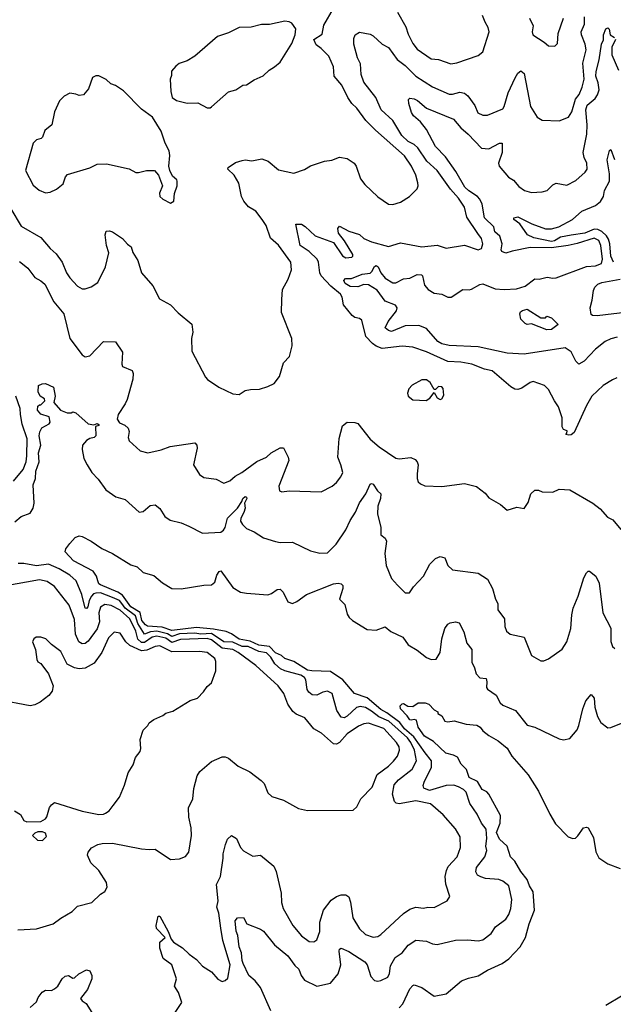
# Model space of a CAD drawing. Extents: x 1690054 to 1842981, y 782881 to 914114.
# Tile 350 of 656: x 1745016 to 1748911, y 896787 to 903245. Entities that reach past the tile are written whole.
import ezdxf

# ---------------------------------------------------------------- set-up
doc = ezdxf.new("R2010")
doc.units = 0

msp = doc.modelspace()

# ---------------------------------------------------------------- linework, layer by layer
at = {"layer": '0CON10XD'}
for points in [[(1746993.8, 903056.2), (1746960.5, 903080.5), (1746945.7, 903115), (1746999.9, 903150.1), (1747011.6, 903208.4), (1747075, 903319.4)], [(1746265, 902666.7), (1746275, 902673.3), (1746385, 902771.2), (1746433.9, 902786.1), (1746480, 902815), (1746505, 902817.5), (1746555, 902850), (1746613.6, 902876.4), (1746652.5, 902915), (1746687.5, 902935), (1746723.9, 902966.1), (1746800.7, 903089.3), (1746823.3, 903145), (1746826.7, 903185), (1746801.7, 903221.7), (1746785, 903231.2), (1746755, 903236), (1746655, 903213.8), (1746603, 903213), (1746535, 903196.2), (1746455, 903193.3), (1746385, 903158.8), (1746314.3, 903135.7), (1746165, 903006.2), (1746113.9, 902976.1), (1746061.7, 902958.3), (1746040.7, 902939.3), (1746012.5, 902907.5), (1746011.7, 902878.3), (1746002.5, 902855), (1746006.7, 902775), (1746016.7, 902735), (1746044.1, 902714.1), (1746115, 902696.7), (1746185, 902698.8), (1746245, 902667.5), (1746265, 902666.7)], [(1747910.2, 900999.8), (1747825, 901003.5), (1747685, 901067.1), (1747595, 901096.4), (1747524.5, 901104.5), (1747395, 901088.9), (1747354.1, 901104.1), (1747330.3, 901120.3), (1747286.3, 901166.3), (1747260.6, 901275), (1747246.2, 901285), (1747215, 901291.5), (1747197.8, 901305), (1747140.6, 901375), (1747132.9, 901425), (1747121.4, 901445), (1747057, 901497), (1746993.5, 901565), (1746985.2, 901585), (1746977.1, 901655), (1746967.6, 901675), (1746915.5, 901725.5), (1746856.9, 901765), (1746826.7, 901903.3), (1746865, 901903.1), (1746888.8, 901888.8), (1746955, 901828), (1747074.3, 901784.3), (1747135, 901697.1), (1747155.7, 901684.3), (1747195, 901687.5), (1747202.5, 901695), (1747201.2, 901705), (1747146.7, 901795), (1747107.5, 901845), (1747104.2, 901875), (1747115, 901890), (1747175, 901858.5), (1747245, 901835.3), (1747275, 901810.6), (1747325, 901789.1), (1747435, 901757.8), (1747515, 901780.9), (1747655, 901755.6), (1747755, 901765.7), (1747815, 901746), (1747935, 901767.1), (1748025, 901736), (1748045.8, 901745), (1748055.4, 901774.6), (1748045, 901810), (1748022.2, 901842.2), (1747950.1, 901950.1), (1747933.6, 902015), (1747895.4, 902075), (1747843.4, 902133.4), (1747755, 902255.3), (1747688, 902318), (1747627.4, 902405), (1747605, 902426.2), (1747565.9, 902445.9), (1747522.4, 902485), (1747464.2, 902584.2), (1747387.1, 902655), (1747352.5, 902735), (1747274.6, 902835), (1747256.4, 902885), (1747251.4, 902955), (1747232.9, 902995), (1747209.1, 903085), (1747208, 903122), (1747217.1, 903145), (1747245, 903164.4), (1747315, 903150.8), (1747335, 903140), (1747394, 903085), (1747435, 903062.9), (1747493.3, 902985), (1747544.4, 902945), (1747615, 902874.6), (1747725.6, 902805), (1747835, 902757.5), (1747855, 902756.8), (1747905, 902770.5), (1747935, 902763.5), (1747956.2, 902746.2), (1748003, 902683), (1748022.5, 902635), (1748055, 902618.1), (1748085, 902618.9), (1748185, 902661.2), (1748195, 902676.7), (1748221.8, 902765), (1748266.6, 902863.4), (1748285, 902893.8), (1748305, 902908.8), (1748325, 902892.5), (1748366.9, 902675), (1748412, 902605), (1748445, 902586.2), (1748555, 902581.2), (1748616.7, 902605), (1748638.3, 902641.7), (1748662, 902725), (1748686.5, 902755), (1748707.3, 902802.7), (1748719.6, 902855), (1748710.1, 902959.9), (1748732.8, 903047.2), (1748725.8, 903085), (1748701.3, 903145), (1748700.2, 903165), (1748721.1, 903215), (1748722.6, 903265)], [(1747495, 903294.2), (1747549.2, 903199.2), (1747565, 903150), (1747595, 903088), (1747625, 903052.9), (1747715, 902988.6), (1747765, 902983.1), (1747845, 902956.7), (1747885, 902963.1), (1748025, 903011.2), (1748053.8, 903035), (1748097.1, 903165), (1748090.5, 903195), (1748069.1, 903229.1), (1748053.4, 903273.4)], [(1748360.6, 903255), (1748385.7, 903205), (1748379.4, 903165), (1748382.9, 903145), (1748458.3, 903098.3), (1748485, 903073.3), (1748528.3, 903071.7), (1748545, 903090), (1748550, 903155), (1748584.2, 903255)], [(1747981.4, 901478.6), (1748035, 901508.2), (1748055, 901512.2), (1748135, 901480.8), (1748195, 901474.7), (1748275, 901479.7), (1748333.6, 901496.4), (1748395, 901546.1), (1748425, 901543.8), (1748476.6, 901556.6), (1748515, 901549), (1748535, 901551.4), (1748735, 901626.2), (1748795, 901630), (1748832.9, 901645), (1748840.4, 901675), (1748829.8, 901765), (1748815, 901796.9), (1748785, 901813.1), (1748673.7, 901776.3), (1748615, 901764.8), (1748505, 901748.6), (1748365, 901751), (1748246.7, 901726.7), (1748205, 901713.9), (1748179.6, 901725), (1748174.3, 901735), (1748182.7, 901775), (1748166.5, 901825), (1748133.9, 901853.9), (1748127.4, 901887.4), (1748065.3, 901945), (1748051.4, 902035), (1748035, 902067.4), (1748020, 902085), (1747962.3, 902122.3), (1747936.3, 902146.3), (1747878.5, 902248.5), (1747810, 902345), (1747745, 902413.3), (1747685.4, 902525.4), (1747645, 902574.3), (1747599.2, 902615), (1747586.4, 902636.4), (1747568.9, 902695), (1747567.3, 902722.7), (1747575, 902730.8), (1747605, 902726.9), (1747626.2, 902716.2), (1747685, 902665.5), (1747862, 902592), (1747910, 902535), (1747959.5, 902495), (1748045, 902401.9), (1748095, 902398.8), (1748165, 902435.5), (1748182.5, 902435), (1748181.8, 902375), (1748157.8, 902305), (1748163.1, 902285), (1748222.4, 902212.4), (1748255, 902192), (1748292, 902152), (1748328, 902125), (1748375, 902111.9), (1748445, 902116), (1748477.5, 902125), (1748515, 902162.5), (1748535, 902172.5), (1748605, 902158.8), (1748665, 902190), (1748727.1, 902245), (1748738.9, 902265), (1748736.5, 902305), (1748720.6, 902340.6), (1748714.1, 902375), (1748736.2, 902495), (1748740.4, 902555), (1748731.1, 902655), (1748740, 902685), (1748791.7, 902728.3), (1748808.1, 902751.9), (1748818.1, 902785), (1748810.7, 902830.7), (1748797.3, 902875), (1748797.9, 902905), (1748818.8, 902981.2), (1748832.7, 903085), (1748846.4, 903113.6), (1748845.7, 903145), (1748862.4, 903185), (1748875, 903192.3), (1748883.2, 903183.2), (1748890.4, 903145), (1748919.1, 903129.1)], [(1748925.3, 903115.3), (1748900.4, 903065), (1748901.8, 903015), (1748944.2, 902914.2)], [(1744958.2, 902005), (1745025, 901891.4), (1745155, 901816.9), (1745215, 901744.4), (1745255, 901710), (1745295, 901654.2), (1745323.3, 901585), (1745345, 901552), (1745395, 901498), (1745425, 901480.8), (1745445, 901480.8), (1745485, 901494), (1745527.9, 901522.1), (1745577.8, 901625), (1745601.8, 901715), (1745586.5, 901765), (1745576, 901835), (1745582.7, 901857.3), (1745605, 901860), (1745625, 901852.9), (1745690.1, 901810.1), (1745722.5, 901772.5), (1745746.4, 901755), (1745758.7, 901718.7), (1745791.4, 901665), (1745815, 901583.8), (1745889.1, 901499.1), (1745933.3, 901415), (1746005.8, 901375.8), (1746055, 901322.5), (1746145, 901247.5), (1746152.5, 901195), (1746143.8, 901155), (1746145, 901070), (1746235, 900900), (1746247.5, 900885), (1746322.5, 900835), (1746415, 900790.8), (1746455, 900786.7), (1746495, 900812.5), (1746529.3, 900820.7), (1746588.3, 900821.7), (1746645, 900838.8), (1746685, 900860), (1746721.2, 900905), (1746746.4, 900993.6), (1746786.7, 901035), (1746803.8, 901105), (1746801.2, 901155), (1746733.8, 901325), (1746735, 901410), (1746740, 901475), (1746777.7, 901542.3), (1746798.8, 901605), (1746794, 901655), (1746715, 901766.7), (1746661.7, 901811.7), (1746632.5, 901895), (1746607.5, 901935), (1746565, 901988.6), (1746518, 902018), (1746485.7, 902055), (1746470.6, 902085), (1746452.7, 902172.7), (1746424, 902225), (1746381.2, 902265), (1746383.3, 902275), (1746432, 902308), (1746475, 902322.2), (1746495, 902325.6), (1746538.8, 902318.8), (1746605, 902331.9), (1746647.2, 902317.2), (1746715, 902260.8), (1746815, 902238.8), (1746885, 902263.3), (1746924.2, 902285.8), (1747015, 902316.2), (1747065, 902323.8), (1747115, 902343.3), (1747165, 902333.8), (1747210, 902305), (1747223.9, 902283.9), (1747252.3, 902202.3), (1747280, 902165), (1747365, 902083.3), (1747436.1, 902036.1), (1747465, 902032.5), (1747515, 902047.5), (1747573.3, 902085), (1747623.8, 902135), (1747630, 902155), (1747628.1, 902175), (1747614.5, 902225), (1747587.8, 902285), (1747541.8, 902351.8), (1747350.8, 902520.8), (1747287.5, 902585), (1747227.5, 902665), (1747195, 902695.8), (1747168.5, 902735), (1747130.5, 902815), (1747079.5, 902875), (1747075.4, 902935), (1747043.6, 903005), (1746993.8, 903056.2)], [(1746005, 902042.5), (1746027.5, 902055), (1746032.5, 902105), (1746050, 902155), (1746050, 902185), (1746045.9, 902195.9), (1746019.3, 902219.3), (1746000, 902255), (1745993.8, 902285), (1746000, 902355), (1745996.2, 902385), (1745970, 902435), (1745944.2, 902514.2), (1745887.5, 902605), (1745815, 902657.5), (1745697.7, 902777.7), (1745643.6, 902813.6), (1745613.9, 902823.9), (1745583, 902853), (1745535, 902877.5), (1745515, 902877.5), (1745493.6, 902866.4), (1745468.3, 902791.7), (1745435, 902752.5), (1745405, 902747.5), (1745385, 902756.7), (1745345, 902762.5), (1745307, 902743), (1745277, 902713), (1745245, 902640), (1745226.7, 902555), (1745181.2, 902518.8), (1745166.2, 902475), (1745156.7, 902465), (1745125, 902456.2), (1745103.8, 902435), (1745053.8, 902255), (1745105, 902160), (1745142.5, 902127.5), (1745185, 902110), (1745215, 902113.3), (1745257.3, 902132.7), (1745301.7, 902168.3), (1745316.7, 902215), (1745329.3, 902230.7), (1745477, 902273), (1745525, 902297.5), (1745585, 902300), (1745735, 902266.2), (1745777, 902243), (1745795, 902242.5), (1745847, 902257), (1745900, 902255), (1745927.5, 902225), (1745952.5, 902155), (1745933.6, 902106.4), (1745936.4, 902086.4), (1745955, 902067.5), (1746005, 902042.5)], [(1748911.4, 901655), (1748894.4, 901694.4), (1748888.9, 901775), (1748880.2, 901805), (1748867.1, 901827.1), (1748836.1, 901856.1), (1748808.6, 901868.6), (1748785, 901871), (1748725, 901845.2), (1748635, 901831), (1748565, 901818.4), (1748524.6, 901795), (1748505, 901791.1), (1748390, 901815), (1748346.9, 901835), (1748297.1, 901907.1), (1748257.5, 901935), (1748257.5, 901945), (1748285, 901951.2), (1748375.4, 901905.4), (1748465, 901874.5), (1748506.2, 901873.8), (1748553, 901887), (1748644.2, 901935), (1748705, 901988.9), (1748794.6, 902025.4), (1748827.2, 902052.8), (1748845.6, 902085), (1748854.2, 902125), (1748886.2, 902185), (1748886.4, 902235), (1748870.5, 902325), (1748885, 902386.7), (1748895, 902393.3), (1748918.7, 902328.7)], [(1745015, 901659.2), (1745034.6, 901644.6), (1745068.6, 901615), (1745115, 901553.8), (1745155, 901532.5), (1745180.5, 901510.5), (1745240.5, 901395), (1745304.5, 901315), (1745345, 901153.8), (1745425, 901046), (1745445, 901034), (1745475, 901041.4), (1745565, 901134.5), (1745645, 901132.5), (1745690.8, 901065), (1745687.1, 900985), (1745691.4, 900971.4), (1745754.3, 900944.3), (1745761.4, 900925), (1745758.3, 900888.3), (1745721.2, 900755), (1745708.5, 900725), (1745661.5, 900655), (1745655.6, 900625), (1745670.7, 900600.7), (1745706.2, 900585), (1745726.7, 900565), (1745733.3, 900545), (1745726.7, 900505), (1745733.9, 900483.9), (1745807.3, 900417.3), (1745855.9, 900404.1), (1745945, 900424.3), (1746003.4, 900446.6), (1746165, 900470), (1746178.8, 900455), (1746181.2, 900435), (1746156.2, 900325), (1746195, 900262.5), (1746225, 900242.5), (1746305, 900231.2), (1746355, 900204.2), (1746395, 900220.8), (1746429.3, 900250.7), (1746474.3, 900275), (1746572.8, 900347.2), (1746635, 900376), (1746665.6, 900404.4), (1746725, 900437.5), (1746746.3, 900436.3), (1746777.5, 900375), (1746781.4, 900355), (1746715.9, 900185.9), (1746721.2, 900155), (1746735, 900148.8), (1746785, 900155.8), (1746995, 900149.2), (1747065.5, 900184.5), (1747095, 900210), (1747123.7, 900246.3), (1747135.5, 900274.5), (1747123.8, 900325), (1747102.9, 900375), (1747112.2, 900497.8), (1747135, 900581.2), (1747165, 900605.7), (1747215, 900603.8), (1747235, 900596.2), (1747315, 900494), (1747375, 900444.3), (1747485, 900370), (1747505, 900364.3), (1747582.7, 900372.7), (1747610.3, 900360.3), (1747624.2, 900345), (1747630.6, 900325), (1747624.4, 900265.6), (1747622.9, 900235), (1747630, 900215), (1747645, 900200), (1747675, 900187.5), (1747785, 900184), (1747935, 900202), (1748013.9, 900183.9), (1748069.5, 900139.5), (1748095, 900110), (1748170, 900065), (1748215, 900027.5), (1748277, 900047), (1748325, 900040), (1748352.5, 900077.5), (1748370, 900135), (1748395, 900160), (1748419.3, 900159.3), (1748445, 900147.5), (1748515, 900146.7), (1748555, 900166.7), (1748625, 900162.5), (1748777.5, 900075), (1748825, 900036.7), (1748872.3, 899982.3), (1748907.5, 899965), (1748960.5, 899900.5)], [(1748936.9, 901163.1), (1748895, 901152.5), (1748858, 901135), (1748795, 901084.4), (1748720.6, 901005), (1748685, 900985.8), (1748665.6, 901005), (1748635, 901065.8), (1748595, 901092.5), (1748325, 901050.9), (1748215, 901057.3), (1748025, 901100), (1747835, 901108.6), (1747785, 901118.6), (1747759.6, 901135), (1747685, 901219.1), (1747635, 901240), (1747545, 901236.5), (1747455, 901200.5), (1747435, 901205.8), (1747413.8, 901225), (1747432.9, 901265), (1747488.6, 901335), (1747492, 901355), (1747482.4, 901372.4), (1747415, 901399.4), (1747362, 901472), (1747305, 901505.4), (1747275, 901508.4), (1747235, 901492.6), (1747185, 901495.5), (1747150.8, 901515), (1747143.3, 901535), (1747152.9, 901547.1), (1747192.4, 901547.6), (1747263, 901577), (1747315, 901582.9), (1747327.2, 901592.8), (1747343.1, 901626.9), (1747355, 901632.9), (1747368.8, 901625), (1747386.5, 901585), (1747415, 901550), (1747465, 901519.2), (1747485, 901520), (1747535, 901544.5), (1747575, 901550.8), (1747625, 901574.3), (1747652, 901572), (1747658.8, 901565), (1747671.8, 901505), (1747695.3, 901475.3), (1747735, 901452.5), (1747785, 901443.9), (1747825, 901424.5), (1747846.2, 901425), (1747923.6, 901476.4), (1747965, 901473.1), (1747981.4, 901478.6)], [(1749006, 901326), (1748805, 901302.7), (1748775.5, 901305.5), (1748765, 901312.5), (1748760, 901355), (1748772.9, 901405), (1748780.3, 901469.7), (1748789.7, 901490.3), (1748810.5, 901509.5), (1748835, 901520.5), (1748955, 901543.3)], [(1748475, 901210), (1748375, 901250), (1748345, 901246.7), (1748331.7, 901251.7), (1748305, 901280), (1748296.7, 901315), (1748301.7, 901328.3), (1748315, 901338.8), (1748346.4, 901346.4), (1748435, 901290), (1748465, 901290), (1748475, 901300), (1748505, 901290), (1748550, 901245), (1748505, 901213.8), (1748475, 901210)], [(1748935, 900895.8), (1748905, 900882.5), (1748844, 900845), (1748770.6, 900775), (1748735, 900713.8), (1748655, 900536.7), (1748635, 900521.2), (1748619.3, 900519.3), (1748600, 900525), (1748607, 900533), (1748607.5, 900547.5), (1748585, 900557.5), (1748576.2, 900575), (1748574.5, 900634.5), (1748552.2, 900705), (1748524.2, 900745), (1748485, 900820), (1748460, 900845), (1748385, 900872.5), (1748365, 900865.7), (1748311.1, 900828.9), (1748285, 900820.6), (1748265, 900821.9), (1748238, 900838), (1748115, 900941.4), (1748065, 900953.3), (1747983.3, 900985), (1747910.2, 900999.8)], [(1744985, 899950.6), (1745025, 899986.9), (1745085, 900007.5), (1745105, 900042), (1745110.9, 900075), (1745104.8, 900195), (1745118.9, 900235), (1745122.5, 900285), (1745142.5, 900345), (1745139.6, 900405), (1745154.8, 900455), (1745143.3, 900515), (1745147.6, 900542.4), (1745162.1, 900567.9), (1745208.6, 900595), (1745215.6, 900605), (1745210, 900640), (1745155, 900657.5), (1745132.5, 900685), (1745135, 900710), (1745145, 900720), (1745155, 900720), (1745180, 900745), (1745178.3, 900758.3), (1745150, 900775), (1745137.5, 900805), (1745140, 900845), (1745163, 900857), (1745185, 900860), (1745236.7, 900835), (1745247.5, 900775), (1745240, 900735), (1745283.9, 900683.9), (1745327, 900667), (1745353, 900667), (1745365, 900673.3), (1745385, 900667.1), (1745465, 900593.5), (1745503, 900587), (1745525, 900596.7), (1745535, 900590), (1745535, 900582.5), (1745513, 900577), (1745516.2, 900515), (1745505, 900504.3), (1745475, 900498.6), (1745454.3, 900485), (1745427.8, 900455), (1745425.5, 900425), (1745437, 900367), (1745458.1, 900325), (1745489.2, 900275), (1745531.7, 900231.7), (1745581.3, 900161.3), (1745646.4, 900116.4), (1745708.8, 900098.8), (1745800, 900015), (1745825, 900020), (1745872.1, 900057.9), (1745903.8, 900063.8), (1745935, 900038.8), (1745967.3, 899987.3), (1746002.4, 899962.4), (1746075, 899944), (1746125, 899924.2), (1746215, 899876.9), (1746335, 899884.2), (1746353.6, 899896.4), (1746365, 899913.8), (1746379.2, 899975), (1746445, 900040.4), (1746473.4, 900085), (1746479.5, 900105), (1746495, 900118.2), (1746504, 900114), (1746505.6, 900105), (1746491.8, 900075), (1746495, 900042), (1746487.5, 900012.5), (1746467.7, 899975), (1746465.5, 899955), (1746476.9, 899935), (1746505, 899908.6), (1746555.4, 899885.4), (1746615, 899847.5), (1746695, 899822.5), (1746725, 899817.1), (1746805, 899819.2), (1746925, 899762), (1746986.1, 899746.1), (1747035, 899749.4), (1747093.1, 899805), (1747155, 899898.1), (1747185, 899961.4), (1747220, 900015), (1747244.8, 900075.2), (1747286.2, 900135), (1747315, 900198.8), (1747325, 900203.8), (1747335, 900198.8), (1747364, 900155), (1747386.2, 900135), (1747384.4, 900105), (1747366.2, 900055), (1747364.6, 900004.6), (1747386.5, 899915), (1747386, 899866), (1747413.8, 899845), (1747422.5, 899825), (1747412.2, 899745), (1747420, 899665), (1747455, 899580), (1747495, 899536.7), (1747545, 899486.7), (1747573.6, 899486.4), (1747598.8, 899525), (1747665, 899596.2), (1747708, 899675), (1747745, 899712), (1747775, 899724), (1747805, 899716.2), (1747824.5, 899664.5), (1747855, 899637.5), (1748025, 899614.2), (1748085, 899576.2), (1748117.5, 899515), (1748137.5, 899445), (1748152.9, 899415), (1748154.2, 899374.2), (1748196, 899315), (1748199.2, 899265), (1748210, 899235), (1748235, 899214.6), (1748325.4, 899195.4), (1748373.8, 899075), (1748435, 899040), (1748455, 899040), (1748485, 899053.3), (1748575, 899116.7), (1748605.7, 899165), (1748633, 899253), (1748638.3, 899341.7), (1748648.2, 899385), (1748680.5, 899465), (1748717.5, 899585), (1748735, 899617.5), (1748745, 899627.5), (1748755, 899627.5), (1748795.8, 899595), (1748818.9, 899548.9), (1748843.3, 899355), (1748894.5, 899255), (1748895, 899167.5), (1748905.8, 899135), (1748920.3, 899120.3)], [(1747682.3, 900747.7), (1747707.7, 900762.3), (1747735, 900800), (1747755.8, 900765.8), (1747775, 900754.2), (1747785, 900758.8), (1747797.9, 900782.1), (1747795, 900825.8), (1747785, 900836.5), (1747765, 900840), (1747745, 900820), (1747735, 900820), (1747710, 900865), (1747685, 900883.3), (1747655, 900883.3), (1747591.2, 900848.8), (1747568.8, 900825), (1747561.2, 900795), (1747563.8, 900775), (1747595, 900750.8), (1747682.3, 900747.7)], [(1744975, 900217.5), (1745039.5, 900295), (1745057.8, 900345), (1745062.9, 900385), (1745065.9, 900495.9), (1745032.6, 900592.6), (1745020.2, 900655), (1745019.3, 900695), (1744991.5, 900775)], [(1746933.4, 898973.4), (1746905, 898979.1), (1746815, 899035.1), (1746755.4, 899055.4), (1746734.4, 899074.4), (1746695, 899093), (1746655, 899133), (1746585, 899141.9), (1746528.4, 899168.4), (1746455, 899181.4), (1746405, 899216.2), (1746371.3, 899231.3), (1746288.6, 899248.6), (1746175, 899257.5), (1746015, 899238.3), (1745950.4, 899260.4), (1745855, 899268.2), (1745842, 899275), (1745817.3, 899305), (1745807.4, 899357.4), (1745745, 899394.3), (1745689.9, 899469.9), (1745659.9, 899489.9), (1745545, 899538.2), (1745535.6, 899545), (1745528.1, 899565), (1745519.2, 899595), (1745497, 899627), (1745368.8, 899695), (1745313.3, 899755), (1745317.5, 899775), (1745345, 899810), (1745380.7, 899849.3), (1745405, 899860), (1745425, 899856), (1745483.8, 899825), (1745555, 899777.5), (1745625, 899744.4), (1745745, 899668.6), (1745786, 899656), (1745825, 899618.6), (1745895, 899598.8), (1745951.8, 899551.8), (1746015, 899513.5), (1746075, 899511.1), (1746225, 899537.1), (1746275, 899539.2), (1746296, 899555), (1746308.7, 899601.3), (1746325, 899626.2), (1746335, 899631.2), (1746415, 899520.8), (1746465, 899490.6), (1746505, 899484.6), (1746645, 899471.8), (1746668.9, 899481.1), (1746705, 899508), (1746725, 899510), (1746745, 899491.2), (1746775, 899427.5), (1746805, 899416.7), (1746835, 899428.1), (1746898.8, 899475), (1747075, 899544.4), (1747105, 899549.4), (1747125, 899545.7), (1747135.8, 899535), (1747137.1, 899515), (1747114.2, 899444.2), (1747149.2, 899409.2), (1747165.7, 899345), (1747177.1, 899325), (1747199.2, 899305), (1747295, 899244.5), (1747355, 899241.5), (1747415, 899263.3), (1747451.8, 899231.8), (1747530, 899195), (1747565, 899144.2), (1747625, 899109.2), (1747685, 899060.8), (1747715, 899048), (1747749.1, 899050.9), (1747775.6, 899095), (1747785.6, 899185), (1747805, 899251.2), (1747825, 899280), (1747840.5, 899289.5), (1747875, 899296), (1747898.8, 899288.8), (1747929.8, 899229.8), (1747950, 899155), (1747983.1, 899115), (1747981.7, 899031.7), (1748000.4, 898995), (1748011.1, 898955), (1748035, 898927.5), (1748076, 898925), (1748081.7, 898901.7), (1748079.2, 898865), (1748086, 898855), (1748142.5, 898815), (1748168.6, 898765), (1748185, 898748.6), (1748269.4, 898715), (1748345, 898618.6), (1748395, 898604.3), (1748555, 898528.8), (1748585, 898521.2), (1748625, 898531.2), (1748673, 898587), (1748685.5, 898615), (1748710, 898725), (1748731.7, 898778.3), (1748765, 898820), (1748785.7, 898795), (1748790, 898735), (1748807.8, 898675), (1748829.2, 898635), (1748875, 898600), (1748895, 898602), (1749045, 898663.8)], [(1746335.5, 897285.5), (1746322.4, 897385), (1746309.2, 897425), (1746317.7, 897465), (1746307.8, 897572.2), (1746332.7, 897625), (1746351.9, 897745), (1746351.1, 897775), (1746365.6, 897835), (1746380.2, 897869.8), (1746405, 897894), (1746437.5, 897875), (1746465, 897816.2), (1746484.5, 897794.5), (1746545, 897758), (1746595, 897766), (1746683.3, 897693.3), (1746698.3, 897658.3), (1746731.8, 897515), (1746734.4, 897455), (1746744.6, 897414.6), (1746807.5, 897305), (1746865, 897236), (1746915, 897198), (1746945, 897196.2), (1746965, 897210), (1746985.6, 897265.6), (1746984.3, 897325), (1747009.1, 897405), (1747060.7, 897469.3), (1747095, 897494), (1747125, 897506), (1747155, 897506.2), (1747175, 897492.5), (1747187.4, 897457.4), (1747201.8, 897355), (1747245, 897282.5), (1747285, 897244.5), (1747335, 897226.9), (1747365, 897232.9), (1747385, 897245.7), (1747535, 897383.3), (1747575, 897410.6), (1747615, 897424.3), (1747665, 897417.1), (1747695, 897424.4), (1747735, 897422.9), (1747820, 897465), (1747838, 897495), (1747811.1, 897575), (1747808.4, 897625), (1747815.9, 897665), (1747828.3, 897691.8), (1747886.8, 897755), (1747908.5, 897815), (1747905.6, 897885), (1747875, 897937.5), (1747795, 898030), (1747711.2, 898101.2), (1747615, 898121.6), (1747505, 898101.6), (1747486.4, 898106.4), (1747475, 898117.5), (1747461.3, 898165), (1747473, 898227), (1747500.9, 898259.1), (1747591.1, 898328.9), (1747619.1, 898385), (1747605.5, 898455), (1747582.8, 898505), (1747561, 898535), (1747437.6, 898645), (1747372.6, 898672.6), (1747325, 898710.4), (1747285, 898733.1), (1747250.6, 898739.4), (1747225.6, 898734.4), (1747165, 898676.1), (1747145, 898666.7), (1747125, 898669.5), (1747096, 898715), (1747065.6, 898825), (1747035, 898841.5), (1747005, 898835.5), (1746965, 898814.4), (1746935, 898817.8), (1746912.9, 898835), (1746902.2, 898852.2), (1746894.4, 898915), (1746885, 898930), (1746860, 898945), (1746755, 898974), (1746727.6, 898987.6), (1746690.7, 899020.7), (1746663.9, 899065), (1746635, 899093.5), (1746585, 899101.1), (1746515, 899134.1), (1746475, 899134.5), (1746415, 899162.2), (1746355, 899164.2), (1746275, 899219.3), (1746205, 899215.6), (1746165, 899222), (1746065, 899216), (1746015, 899199.8), (1745985, 899216.2), (1745915, 899234.1), (1745875, 899230.4), (1745835, 899215.6), (1745791, 899285), (1745775.1, 899335.1), (1745707.1, 899385), (1745686.1, 899415), (1745670, 899435), (1745625.4, 899455.4), (1745545.6, 899485), (1745515, 899483.5), (1745500.8, 899479.2), (1745486.3, 899465), (1745471.1, 899435), (1745462.9, 899395), (1745455, 899382.8), (1745445, 899384.7), (1745424.1, 899475), (1745387.3, 899565), (1745345, 899602.1), (1745275, 899643), (1745205, 899674.4), (1745125, 899664.1), (1745042, 899678), (1745005, 899678.3)], [(1745004.3, 897275.7), (1745125, 897282.5), (1745235, 897314.3), (1745285, 897352), (1745360, 897395), (1745395, 897430), (1745490, 897455), (1745545, 897510), (1745575, 897527.5), (1745588.8, 897555), (1745585.8, 897585), (1745534.4, 897665), (1745483.1, 897715), (1745460.8, 897765), (1745466, 897785), (1745487.6, 897812.4), (1745528.8, 897835), (1745557.8, 897842.2), (1745625, 897843.5), (1745815, 897806.9), (1745865, 897801.4), (1745905, 897804.4), (1746005, 897736.2), (1746065, 897740.8), (1746104.1, 897755.9), (1746126, 897785), (1746144, 897895), (1746140.9, 897945), (1746125.5, 898015), (1746124.4, 898075), (1746152.2, 898135), (1746157.9, 898202.1), (1746180, 898285), (1746196.8, 898313.2), (1746275, 898379.2), (1746345, 898409.4), (1746365, 898410), (1746385, 898402.5), (1746448.3, 898348.3), (1746525, 898311.2), (1746601.2, 898255), (1746619.2, 898235), (1746644.3, 898174.3), (1746669.3, 898149.3), (1746747.5, 898125), (1746845, 898071.2), (1746905, 898058.6), (1747205, 898060), (1747227.3, 898082.7), (1747254, 898135), (1747328.9, 898211.1), (1747360.5, 898295), (1747435, 898348), (1747469, 898381), (1747495, 898415.6), (1747509.1, 898455), (1747506, 898475), (1747488.9, 898505), (1747406.3, 898596.3), (1747305, 898630.5), (1747275, 898627.6), (1747239.5, 898610.5), (1747165, 898561.1), (1747114.4, 898505), (1747095, 898494), (1747075, 898494.7), (1746995.8, 898565), (1746945, 898594.4), (1746887.1, 898665), (1746829.1, 898689.1), (1746807.1, 898707.1), (1746775.4, 898755), (1746749.1, 898825), (1746711.9, 898875), (1746565, 899010), (1746448.8, 899095), (1746415, 899113.3), (1746345, 899122.7), (1746275, 899176.8), (1746246.1, 899186.1), (1746070, 899180), (1746015, 899159.2), (1745975, 899187.6), (1745915, 899201.8), (1745884.7, 899195.3), (1745835, 899159.9), (1745815, 899160.4), (1745792.1, 899182.1), (1745777.9, 899235), (1745739.6, 899315), (1745675, 899371.3), (1745615, 899402), (1745575, 899409.5), (1745545, 899392.5), (1745535.2, 899354.8), (1745540.4, 899295), (1745525, 899250.4), (1745465, 899169.5), (1745445, 899153.6), (1745425, 899151.1), (1745404.6, 899165), (1745382.2, 899215), (1745375, 899311.2), (1745339.6, 899405), (1745245, 899527.1), (1745195, 899560.5), (1745145, 899570.8), (1744915, 899528.8)], [(1744981.2, 898055), (1745021.7, 898031.7), (1745043.6, 897993.6), (1745063, 897983), (1745155, 897986.2), (1745185, 898003.3), (1745193.9, 898016.1), (1745212, 898078), (1745223.6, 898096.4), (1745245, 898110), (1745425, 898052.9), (1745535, 898032.9), (1745565, 898034.3), (1745578.7, 898041.3), (1745603.1, 898056.9), (1745629.7, 898090.3), (1745670, 898145), (1745704, 898225), (1745728, 898305), (1745761.2, 898358.8), (1745776, 898405), (1745805.8, 898444.2), (1745810, 898465), (1745806, 898525), (1745826, 898585), (1745856.2, 898615), (1745865, 898632.5), (1745895, 898656.2), (1745955, 898681.2), (1745975, 898696), (1746019.7, 898710.3), (1746135, 898778.8), (1746182.5, 898795), (1746223, 898837), (1746245, 898872.5), (1746273.6, 898896.4), (1746302, 898975), (1746302.5, 899035), (1746297.1, 899055), (1746245, 899095.5), (1746195, 899100.9), (1746015, 899098.4), (1745935, 899138.4), (1745905, 899133.4), (1745850.5, 899109.5), (1745815, 899105.5), (1745738.6, 899141.4), (1745713.3, 899165), (1745675, 899221.1), (1745635, 899227.5), (1745599.1, 899190.9), (1745554.8, 899095.2), (1745505.4, 899025), (1745445, 898991.1), (1745405, 898986.6), (1745375, 898994), (1745327.5, 899017.5), (1745285, 899101.2), (1745225, 899146.7), (1745186.7, 899185), (1745155, 899196), (1745124.2, 899195.8), (1745107.5, 899185), (1745100, 899165), (1745119.2, 899115), (1745127.7, 899047.7), (1745135, 899033.8), (1745155, 899023.3), (1745205.5, 898955.5), (1745235.8, 898875), (1745229.1, 898840.9), (1745207.3, 898812.7), (1745150.3, 898769.7), (1745115, 898750.6), (1745085, 898744.4), (1744873.6, 898783.6)], [(1746664, 896745), (1746597, 896897), (1746560.4, 896940.4), (1746520, 896975), (1746482.3, 897055), (1746474.7, 897075.3), (1746470.4, 897125), (1746456.2, 897165), (1746447.5, 897237.5), (1746436.1, 897266.1), (1746430.4, 897335), (1746446, 897355), (1746485, 897356), (1746506, 897315), (1746595, 897280), (1746615, 897266.2), (1746687.3, 897177.3), (1746774.4, 897105), (1746821.4, 897041.4), (1746847.7, 897017.7), (1746862.2, 896975), (1746885.7, 896945), (1746965, 896906.2), (1747055, 896926.7), (1747105, 896987.5), (1747122.5, 897045), (1747112.2, 897135), (1747115, 897148.8), (1747125, 897155.8), (1747175, 897133.8), (1747281.1, 897065), (1747295, 897046), (1747320.5, 896970.5), (1747345, 896943.3), (1747365, 896938.9), (1747385, 896943.1), (1747430.8, 896965), (1747441.4, 896988.6), (1747449.7, 897040.3), (1747480, 897095), (1747525, 897125.5), (1747565.4, 897174.6), (1747615, 897206.7), (1747685, 897200.9), (1747725, 897184.4), (1747755, 897180), (1747875, 897206.9), (1747955, 897208.9), (1748025, 897203.1), (1748055, 897209.4), (1748109.2, 897250.8), (1748138.1, 897295), (1748205, 897345.8), (1748225, 897376), (1748238.8, 897415), (1748244.4, 897475), (1748225.6, 897565), (1748185.6, 897595), (1748159.2, 897605), (1748073, 897613), (1748042.2, 897622.2), (1748020, 897635), (1748008.6, 897655), (1748013.3, 897685), (1748068.5, 897755), (1748081.5, 897795), (1748074.7, 897825), (1748081.4, 897875), (1748076, 897935), (1748045, 897975.5), (1748016.7, 898035), (1747968.8, 898105), (1747945, 898177.5), (1747928.6, 898195), (1747895, 898214.5), (1747865, 898223.5), (1747815, 898222.5), (1747705, 898189.7), (1747668.1, 898205), (1747663.3, 898223.3), (1747669.6, 898245), (1747717.1, 898342.9), (1747718.6, 898385), (1747675.8, 898435.8), (1747602, 898542), (1747541, 898595), (1747510.1, 898635), (1747425, 898698), (1747385, 898720.1), (1747295, 898798.3), (1747213.5, 898825), (1747135.3, 898915), (1747055, 898969.1), (1746933.4, 898973.4)], [(1747505, 896764.4), (1747529.5, 896790.5), (1747575, 896888), (1747595, 896911.2), (1747605, 896913.8), (1747655, 896896.7), (1747735, 896840), (1747815, 896856.7), (1747915, 896941.2), (1747960.8, 896959.3), (1748025, 896974.5), (1748085, 897011.8), (1748181.4, 897055), (1748225, 897085.7), (1748299.5, 897165), (1748335, 897226), (1748359.1, 897315), (1748394.6, 897405), (1748385.3, 897525), (1748361.1, 897565), (1748346.5, 897606.5), (1748305, 897657.5), (1748263.9, 897725), (1748235.5, 897755), (1748215.3, 897825.3), (1748165, 897870.4), (1748145.2, 897915), (1748168.9, 897975), (1748170, 898025), (1748094.7, 898165), (1748080.1, 898180.1), (1748049.5, 898195), (1748018.9, 898248.9), (1747964.7, 898275), (1747948.2, 898328.2), (1747912.1, 898362.1), (1747887.7, 898407.7), (1747861.7, 898421.7), (1747812.5, 898435), (1747731.2, 898511.2), (1747673.1, 898545), (1747631.4, 898605), (1747620, 898650), (1747605, 898656.2), (1747585, 898650), (1747575, 898653.3), (1747559.4, 898679.4), (1747513.8, 898725), (1747512.5, 898745), (1747525, 898757.5), (1747535, 898760), (1747563, 898743), (1747595, 898740), (1747630, 898765), (1747675.5, 898765.5), (1747700, 898755), (1747735, 898717.5), (1747760, 898705), (1747760, 898695), (1747785, 898680), (1747805, 898643.3), (1747825, 898638.8), (1747866.1, 898646.1), (1747945, 898624.2), (1748015, 898618.9), (1748036.5, 898605), (1748055, 898580.8), (1748095, 898550), (1748155, 898515.5), (1748215, 898467.5), (1748245.4, 898415), (1748352.4, 898292.4), (1748419.1, 898185), (1748493.9, 898033.9), (1748531.7, 897971.7), (1748615, 897886.5), (1748645, 897874.5), (1748662.3, 897877.7), (1748678.5, 897891.5), (1748715, 897944), (1748735, 897948), (1748745, 897943.8), (1748782.1, 897882.1), (1748797, 897787), (1748815, 897748.8), (1748875, 897708), (1748955, 897677.5)], [(1745165, 897862.5), (1745191.7, 897888.3), (1745185, 897910), (1745165, 897917.5), (1745135, 897917.5), (1745115, 897910), (1745100, 897895), (1745133, 897863), (1745165, 897862.5)], [(1746035.6, 896734.4), (1746079.4, 896799.4), (1746058.7, 896865), (1746031.1, 896905), (1746044.7, 896955), (1746015.2, 897045), (1745958, 897088), (1745934.8, 897155), (1745936.1, 897193.9), (1745970, 897225), (1745914.4, 897285), (1745912.2, 897305), (1745924, 897366), (1745935.7, 897365.7), (1745989.5, 897265), (1746008.8, 897215), (1746024.2, 897195), (1746085, 897156.9), (1746128.1, 897115), (1746175, 897080.8), (1746215, 897036.4), (1746275, 897000.5), (1746315, 896952), (1746345, 896936.7), (1746365, 896942.5), (1746381.7, 896958.3), (1746396.9, 897045), (1746348.5, 897205), (1746335.5, 897285.5)], [(1745085, 896766), (1745125, 896804.2), (1745137.5, 896832.5), (1745163.4, 896866.6), (1745185, 896879.2), (1745225, 896878.6), (1745245, 896888.9), (1745267.1, 896905), (1745294.4, 896955), (1745315, 896972.2), (1745335, 896975.5), (1745365, 896959.1), (1745375, 896961.2), (1745403.3, 896986.7), (1745455, 897012.5), (1745477, 897007), (1745490, 896975), (1745489.4, 896955), (1745461.5, 896885), (1745414.4, 896825), (1745425, 896810.4), (1745452.7, 896792.7), (1745533.4, 896663.4)], [(1748965, 896840), (1748860.9, 896779.1)]]:
    msp.add_lwpolyline(points, dxfattribs=at)

doc.saveas('drawing.dxf')
